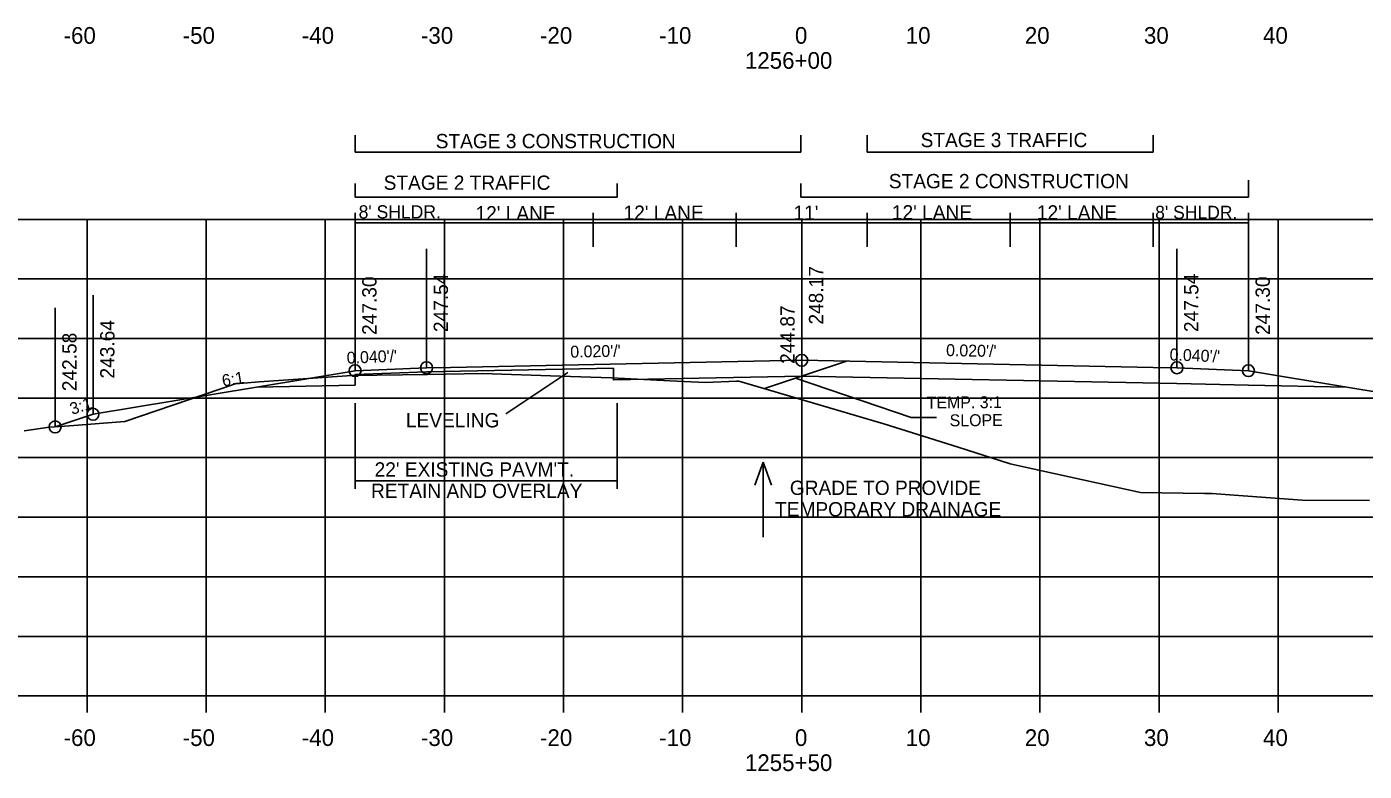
# Model space of a CAD drawing. Extents: x 1342547 to 1344156, y -1532351 to -1517216.
# Drawn here: x 1342637.8 to 1342750.1, y -1526367.9 to -1526305.5 of the extents above; entities that cross this region are included whole.
import ezdxf

# ---------------------------------------------------------------- set-up
doc = ezdxf.new("R2010")
doc.units = 0
for name, color, linetype in [('R_Alt Surface', 7, 'Continuous'), ('R_Axis', 7, 'Continuous'), ('R_Axis Annot', 7, 'Continuous'), ('R_Draft', 7, 'Continuous'), ('R_Exist Surface', 7, 'Continuous'), ('R_Fin Surface', 7, 'Continuous'), ('R_Grid', 7, 'Continuous'), ('R_No Plot', 7, 'Continuous'), ('R_Water', 7, 'Continuous'), ('R_Xsect Elev', 7, 'Continuous'), ('R_Xsect Slope', 7, 'Continuous')]:
    doc.layers.add(name, color=color, linetype=linetype)

msp = doc.modelspace()

# ---------------------------------------------------------------- linework, layer by layer
at = {"layer": 'R_Alt Surface'}
for points in [[(1342665.37, -1526335.54), (1342665.37, -1526334.66), (1342671.37, -1526334.42), (1342687.06, -1526334.11)], [(1342687.06, -1526334.11), (1342687.06, -1526335.11), (1342702.87, -1526334.79)], [(1342740.37, -1526335.54), (1342734.37, -1526335.42), (1342702.87, -1526334.79)], [(1342657.09, -1526335.71), (1342665.37, -1526335.54)], [(1342740.37, -1526335.54), (1342748.64, -1526335.71)]]:
    msp.add_lwpolyline(points, dxfattribs=at)
at = {"layer": 'R_Axis'}
for p, q in [((1342562.87, -1526361.63), (1342842.87, -1526361.63)), ((1342642.87, -1526363.03), (1342642.87, -1526361.63)), ((1342652.87, -1526363.03), (1342652.87, -1526361.63)), ((1342662.87, -1526363.03), (1342662.87, -1526361.63)), ((1342672.87, -1526363.03), (1342672.87, -1526361.63)), ((1342682.87, -1526363.03), (1342682.87, -1526361.63)), ((1342692.87, -1526363.03), (1342692.87, -1526361.63)), ((1342702.87, -1526363.03), (1342702.87, -1526361.63)), ((1342712.87, -1526363.03), (1342712.87, -1526361.63)), ((1342722.87, -1526363.03), (1342722.87, -1526361.63)), ((1342732.87, -1526363.03), (1342732.87, -1526361.63)), ((1342742.87, -1526363.03), (1342742.87, -1526361.63))]:
    msp.add_line(p, q, dxfattribs=at)
at = {"layer": 'R_Draft'}
for p, q in [((1342665.37, -1526315.98), (1342665.37, -1526314.55)), ((1342702.78, -1526315.98), (1342702.78, -1526314.55)), ((1342708.37, -1526315.98), (1342708.37, -1526314.55)), ((1342732.37, -1526315.98), (1342732.37, -1526314.55)), ((1342665.37, -1526315.98), (1342702.78, -1526315.98)), ((1342708.37, -1526315.98), (1342732.37, -1526315.98)), ((1342740.38, -1526319.78), (1342740.38, -1526318.35)), ((1342665.37, -1526319.78), (1342665.37, -1526318.63)), ((1342687.37, -1526319.78), (1342687.37, -1526318.63)), ((1342702.78, -1526319.78), (1342702.78, -1526318.63)), ((1342665.37, -1526319.78), (1342687.37, -1526319.78)), ((1342702.78, -1526319.78), (1342740.38, -1526319.78)), ((1342699.73, -1526335.83), (1342706.64, -1526333.53)), ((1342665.37, -1526337.06), (1342665.37, -1526344.25)), ((1342687.37, -1526337.06), (1342687.37, -1526344.25)), ((1342665.37, -1526343.58), (1342687.37, -1526343.58))]:
    msp.add_line(p, q, dxfattribs=at)
at = {"layer": 'R_Exist Surface'}
msp.add_lwpolyline([(1342637.59, -1526339.37), (1342639.72, -1526339.08), (1342641.4, -1526338.97), (1342646.05, -1526338.6), (1342654.11, -1526335.84), (1342655.39, -1526335.41), (1342655.66, -1526335.4), (1342656, -1526335.37), (1342657.31, -1526335.26), (1342660.6, -1526335.04), (1342665.1, -1526334.74), (1342671.44, -1526334.65), (1342676.06, -1526334.58), (1342682.58, -1526334.79), (1342686.89, -1526334.93), (1342691.8, -1526335.17), (1342694.8, -1526335.33), (1342697.4, -1526335.2), (1342697.53, -1526335.2), (1342697.55, -1526335.2), (1342697.58, -1526335.2), (1342697.78, -1526335.26), (1342709.75, -1526338.8), (1342716, -1526340.76), (1342720.37, -1526342.15), (1342721.64, -1526342.44), (1342731.32, -1526344.56), (1342736.69, -1526344.64), (1342737.32, -1526344.65), (1342737.67, -1526344.68), (1342744.88, -1526345.21), (1342750.54, -1526345.23)], dxfattribs=at)
at = {"layer": 'R_Fin Surface'}
msp.add_lwpolyline([(1342640.19, -1526339.05), (1342643.37, -1526337.99), (1342657.09, -1526335.71), (1342665.37, -1526334.33), (1342671.37, -1526334.09), (1342673.37, -1526334.05), (1342702.87, -1526333.46), (1342732.37, -1526334.05), (1342734.37, -1526334.09), (1342740.37, -1526334.33), (1342748.64, -1526335.71), (1342762.37, -1526337.99), (1342783.94, -1526345.18)], dxfattribs=at)
at = {"layer": 'R_Grid'}
for p, q in [((1342562.87, -1526321.63), (1342842.87, -1526321.63)), ((1342642.87, -1526361.63), (1342642.87, -1526321.63)), ((1342652.87, -1526361.63), (1342652.87, -1526321.63)), ((1342662.87, -1526361.63), (1342662.87, -1526321.63)), ((1342672.87, -1526361.63), (1342672.87, -1526321.63)), ((1342682.87, -1526361.63), (1342682.87, -1526321.63)), ((1342692.87, -1526361.63), (1342692.87, -1526321.63)), ((1342702.87, -1526361.63), (1342702.87, -1526321.63)), ((1342712.87, -1526361.63), (1342712.87, -1526321.63)), ((1342722.87, -1526361.63), (1342722.87, -1526321.63)), ((1342732.87, -1526361.63), (1342732.87, -1526321.63)), ((1342742.87, -1526361.63), (1342742.87, -1526321.63)), ((1342562.87, -1526326.63), (1342842.87, -1526326.63)), ((1342562.87, -1526331.63), (1342842.87, -1526331.63)), ((1342562.87, -1526336.63), (1342842.87, -1526336.63)), ((1342562.87, -1526341.63), (1342842.87, -1526341.63)), ((1342562.87, -1526346.63), (1342842.87, -1526346.63)), ((1342562.87, -1526351.63), (1342842.87, -1526351.63)), ((1342562.87, -1526356.63), (1342842.87, -1526356.63)), ((1342562.87, -1526361.63), (1342842.87, -1526361.63))]:
    msp.add_line(p, q, dxfattribs=at)
at = {"layer": 'R_No Plot'}
for centre in [(1342702.87, -1526333.46), (1342665.37, -1526334.33), (1342671.37, -1526334.09), (1342734.37, -1526334.09), (1342740.37, -1526334.33), (1342640.19, -1526339.05), (1342643.37, -1526337.99)]:
    msp.add_circle(centre, 0.5, dxfattribs=at)
at = {"layer": 'R_Water'}
for p, q in [((1342699.63, -1526342.02), (1342698.93, -1526343.95)), ((1342699.63, -1526348.31), (1342699.63, -1526342.02)), ((1342699.63, -1526342.02), (1342700.33, -1526343.95))]:
    msp.add_line(p, q, dxfattribs=at)
at = {"layer": 'R_Xsect Elev'}
for p, q in [((1342665.37, -1526334.33), (1342665.37, -1526321.07)), ((1342685.37, -1526323.94), (1342685.37, -1526321.07)), ((1342697.37, -1526323.94), (1342697.37, -1526321.07)), ((1342708.37, -1526323.94), (1342708.37, -1526321.07)), ((1342720.37, -1526323.94), (1342720.37, -1526321.07)), ((1342732.37, -1526323.94), (1342732.37, -1526321.07)), ((1342740.37, -1526334.33), (1342740.37, -1526321.07)), ((1342740.37, -1526321.93), (1342665.37, -1526321.93)), ((1342702.87, -1526333.46), (1342702.87, -1526323.46)), ((1342665.37, -1526334.33), (1342665.37, -1526324.33)), ((1342665.37, -1526334.33), (1342665.37, -1526324.33)), ((1342671.37, -1526334.09), (1342671.37, -1526324.09)), ((1342734.37, -1526334.09), (1342734.37, -1526324.09)), ((1342740.37, -1526334.33), (1342740.37, -1526324.33)), ((1342740.37, -1526334.33), (1342740.37, -1526324.33)), ((1342702.87, -1526336.76), (1342702.87, -1526326.76)), ((1342643.37, -1526337.99), (1342643.37, -1526327.99)), ((1342640.19, -1526339.05), (1342640.19, -1526329.05)), ((1342683.22, -1526334.48), (1342678.02, -1526337.96)), ((1342702.36, -1526334.96), (1342712.05, -1526338.26)), ((1342712.05, -1526338.26), (1342714.19, -1526338.26))]:
    msp.add_line(p, q, dxfattribs=at)

# ---------------------------------------------------------------- texts
at = {"layer": 'R_Axis Annot'}
for s, p in [('-60', (1342640.9, -1526306.89)), ('-50', (1342650.9, -1526306.89)), ('-40', (1342660.9, -1526306.89)), ('-30', (1342670.9, -1526306.89)), ('-20', (1342680.9, -1526306.89)), ('-10', (1342690.9, -1526306.89)), ('0', (1342702.3, -1526306.89)), ('10', (1342711.6, -1526306.89)), ('20', (1342721.6, -1526306.89)), ('30', (1342731.6, -1526306.89)), ('40', (1342741.6, -1526306.89)), ('1256+00', (1342698.1, -1526308.99)), ('-60', (1342640.9, -1526365.83)), ('-50', (1342650.9, -1526365.83)), ('-40', (1342660.9, -1526365.83)), ('-30', (1342670.9, -1526365.83)), ('-20', (1342680.9, -1526365.83)), ('-10', (1342690.9, -1526365.83)), ('0', (1342702.3, -1526365.83)), ('10', (1342711.6, -1526365.83)), ('20', (1342721.6, -1526365.83)), ('30', (1342731.6, -1526365.83)), ('40', (1342741.6, -1526365.83)), ('1255+50', (1342698.1, -1526367.93))]:
    msp.add_text(s, height=1.4, dxfattribs=at).set_placement(p)
at = {"layer": 'R_Draft'}
for s, p in [('STAGE 3 CONSTRUCTION', (1342672.14, -1526315.66)), ('STAGE 3 TRAFFIC', (1342712.85, -1526315.57)), ('STAGE 2 TRAFFIC', (1342667.77, -1526319.15)), ('STAGE 2 CONSTRUCTION', (1342710.18, -1526319.02)), ("22' EXISTING PAVM'T.", (1342667.01, -1526343.22)), ('RETAIN AND OVERLAY', (1342666.71, -1526345.02))]:
    msp.add_text(s, height=1.2, dxfattribs=at).set_placement(p)
at = {"layer": 'R_Water'}
for s, p in [('GRADE TO PROVIDE', (1342701.87, -1526344.76)), ('TEMPORARY DRAINAGE', (1342700.63, -1526346.56))]:
    msp.add_text(s, height=1.2, rotation=359.9909, dxfattribs=at).set_placement(p)
at = {"layer": 'R_Xsect Elev'}
for s, height, p in [("8' SHLDR.", 1.1, (1342665.67, -1526321.55)), ("12' LANE", 1.2, (1342675.48, -1526321.72)), ("12' LANE", 1.2, (1342687.91, -1526321.67)), ("11'", 1.2, (1342702.18, -1526321.67)), ("12' LANE", 1.2, (1342710.44, -1526321.64)), ("12' LANE", 1.2, (1342722.61, -1526321.65)), ("8' SHLDR.", 1.1, (1342732.54, -1526321.59)), ('LEVELING', 1.2, (1342669.64, -1526339.09))]:
    msp.add_text(s, height=height, dxfattribs=at).set_placement(p)
for s, p in [('248.17', (1342704.67, -1526330.46)), ('247.30', (1342667.17, -1526331.33)), ('247.54', (1342673.17, -1526331.09)), ('247.54', (1342736.17, -1526331.09)), ('247.30', (1342742.17, -1526331.33)), ('244.87', (1342702.27, -1526333.76)), ('243.64', (1342645.17, -1526334.99)), ('242.58', (1342641.99, -1526336.05))]:
    msp.add_text(s, height=1.2, rotation=90, dxfattribs=at).set_placement(p)
at = {"layer": 'R_Xsect Slope'}
for s, rotation, p in [("0.040'/'", 2.2906, (1342664.69, -1526333.75)), ("0.020'/'", 1.1458, (1342683.45, -1526333.24)), ("0.020'/'", 358.8542, (1342714.98, -1526333.1)), ("0.040'/'", 357.709, (1342733.74, -1526333.46)), ('6:1', 9.4623, (1342654.28, -1526335.67)), ('3:1', 18.4349, (1342641.62, -1526338.05)), ('TEMP. 3:1', 0.3758, (1342713.36, -1526337.51)), ('SLOPE', 0.3758, (1342715.29, -1526339))]:
    msp.add_text(s, height=1, rotation=rotation, dxfattribs=at).set_placement(p)

doc.saveas('drawing.dxf')
